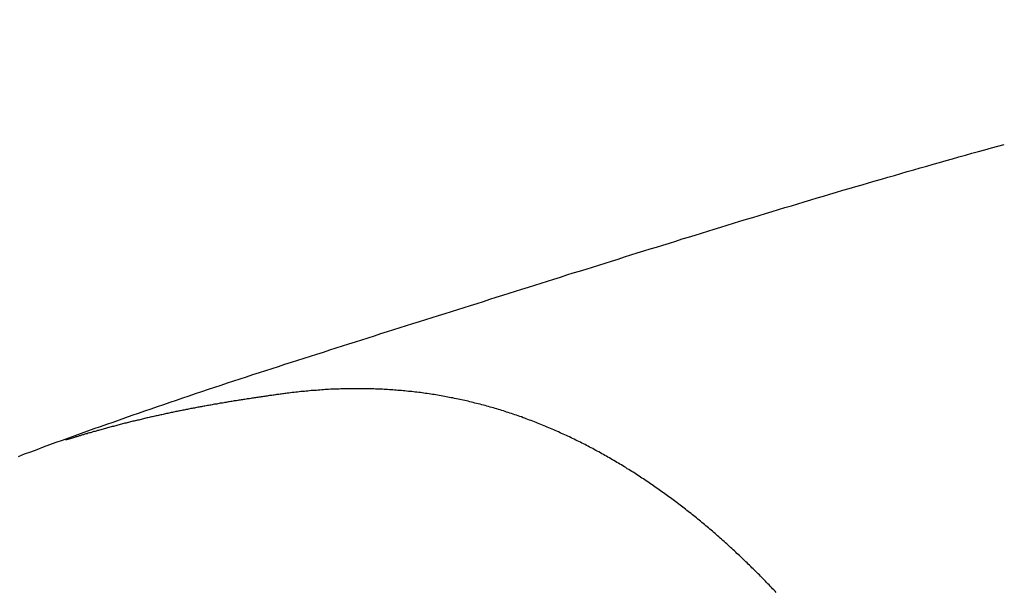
# Model space of a CAD drawing. Header units: millimetres. Extents: x -604189 to 881711, y -381903 to -7297.
# Tile 285 of 656: x -587944 to -587876, y -163907 to -163868. Entities that reach past the tile are written whole.
import ezdxf

# ---------------------------------------------------------------- set-up
doc = ezdxf.new("R2010")
doc.units = ezdxf.units.MM
doc.header["$LTSCALE"] = 100
doc.linetypes.add('0.5_0.5', pattern=[1, 0.5, -0.5])
doc.linetypes.add('ACAD_ISO04W100', pattern=[30.5, 24, -3, 0.5, -3])
doc.layers.get('Defpoints').update_dxf_attribs({"color": 30})
doc.layers.add('OPIS', color=7, linetype='Continuous')
doc.layers.add('strop osie', color=80, linetype='ACAD_ISO04W100', lineweight=5)
doc.styles.get("Standard").update_dxf_attribs({"font": 'romans.shx', "width": 0.5})
doc.dimstyles.new('1 50', dxfattribs={"dimtxt": 150, "dimasz": 80, "dimexe": 1, "dimexo": 1, "dimgap": 20, "dimtad": 1, "dimdec": 0, "dimlfac": 0.1, "dimtxsty": 'Standard', "dimblk": 'ARCHTICK', "dimcen": 200, "dimclrd": 2, "dimadec": 1, "dimazin": 0, "dimtfac": 1, "dimtdec": 0, "dimtmove": 0, "dimatfit": 3, "dimldrblk": 'ARCHTICK', "dimfxl": 120, "dimfxlon": 1, "dimtfill": 1, "dimarcsym": 0})

# ---------------------------------------------------------------- blocks, each defined once
blk = doc.blocks.new('_ArchTick')
at = {"layer": 'strop osie', "color": 0, "const_width": 0.15}
blk.add_lwpolyline([(-0.5, -0.5), (0.5, 0.5)], dxfattribs=at)
blk = doc.blocks.new('*D3294')
at = {"layer": 'Defpoints', "color": 0, "linetype": 'ByBlock', "lineweight": 5, "transparency": 16777216}
for p in [(-595783.126, -159420.303), (-593748.924, -159420.303), (-552118.935, -179940.303)]:
    blk.add_point(p, dxfattribs=at)
at = {"layer": 'OPIS', "color": 0, "linetype": 'Continuous', "lineweight": -2, "transparency": 16777216}
for p, q in [((-595723.126, -159420.303), (-595784.126, -159420.303)), ((-595723.126, -179940.303), (-595784.126, -179940.303))]:
    blk.add_line(p, q, dxfattribs=at)
at = {"layer": 'OPIS', "color": 2, "lineweight": -2, "transparency": 16777216}
blk.add_line((-595783.126, -179940.303), (-595783.126, -159420.303), dxfattribs=at)
at = {"layer": 'OPIS', "color": 2, "linetype": 'ByBlock', "lineweight": -2, "transparency": 16777216, "xscale": 80, "yscale": 80, "zscale": 80}
for p, rotation in [((-595783.126, -159420.303), 90), ((-595783.126, -179940.303), 270)]:
    blk.add_blockref('_ArchTick', p, dxfattribs=dict(at, rotation=rotation))
at = {"layer": 'OPIS', "color": 0, "linetype": 'ByBlock', "lineweight": 13, "transparency": 16777216, "insert": (-595878.126, -169680.303), "char_height": 150, "attachment_point": 5, "rotation": 90, "bg_fill": 3, "box_fill_scale": 1.1, "bg_fill_color": 256, "bg_fill_true_color": 13158600, "bg_fill_transparency": 0}
blk.add_mtext('2052', dxfattribs=at)

msp = doc.modelspace()

# ---------------------------------------------------------------- hatches: boundary and pattern name
at = {"layer": 'OPIS', "linetype": 'ByBlock', "lineweight": 15}
h = msp.add_hatch(dxfattribs=at)
h.set_pattern_fill('ANSI37', color=0, scale=80, angle=45)
h.set_pattern_definition([(90, (-306927.96, 32475.8), (-254, 0), []), (180, (-306927.96, 32475.8), (-3e-14, -254), [])])
edge = h.paths.add_edge_path()
edge.add_arc((-587934.086, -167378.931), 50, 0, 90)
edge.add_line((-587934.086, -167328.931), (-588139.086, -167328.93))
edge.add_arc((-588139.086, -167378.93), 50, 89.99957, 180)
edge.add_line((-588189.086, -167378.93), (-588189.086, -167822.93))
edge.add_arc((-588139.086, -167822.93), 50, 180, 270)
edge.add_line((-588139.086, -167872.93), (-587934.085, -167872.931))
edge.add_arc((-587934.086, -167822.931), 50, 270.00137, 360)
edge.add_line((-587884.086, -167822.931), (-587884.086, -167378.931))
edge = h.paths.add_edge_path()
edge.add_arc((-587934.086, -167378.931), 50, 0, 90)
edge.add_line((-587934.086, -167328.931), (-588139.086, -167328.93))
edge.add_arc((-588139.086, -167378.93), 50, 89.99957, 180)
edge.add_line((-588189.086, -167378.93), (-588189.086, -167822.93))
edge.add_arc((-588139.086, -167822.93), 50, 180, 270)
edge.add_line((-588139.086, -167872.93), (-587934.085, -167872.931))
edge.add_arc((-587934.086, -167822.931), 50, 270.00137, 360)
edge.add_line((-587884.086, -167822.931), (-587884.086, -167378.931))
edge = h.paths.add_edge_path()
edge.add_line((-588244.087, -167300.93), (-587769.086, -167300.93))
edge.add_line((-587769.086, -167300.93), (-587769.086, -167900.93))
edge.add_line((-587769.086, -167900.93), (-588243.789, -167900.93))
edge.add_arc((-588244.086, -167892.935), 8, 180, 272.12845, ccw=False)
edge.add_line((-588252.086, -167892.935), (-588252.086, -167308.93))
edge.add_arc((-588244.086, -167308.93), 8, 90.0036, 180, ccw=False)
h.paths.add_polyline_path([(-589864.932, -164217.829), (-589865.004, -164223.092), (-589865.079, -164228.355), (-589865.156, -164233.617), (-589865.235, -164238.88), (-589865.318, -164244.143), (-589865.402, -164249.406), (-589865.489, -164254.669), (-589865.579, -164259.931), (-589865.671, -164265.194), (-589865.766, -164270.457), (-589865.863, -164275.719), (-589865.962, -164280.982), (-589866.064, -164286.244), (-589866.169, -164291.506), (-589866.276, -164296.769), (-589866.386, -164302.031), (-589866.498, -164307.293), (-589866.613, -164312.556), (-589866.73, -164317.818), (-589866.85, -164323.08), (-589866.972, -164328.342), (-589867.097, -164333.604), (-589867.225, -164338.866), (-589867.355, -164344.127), (-589867.488, -164349.389), (-589867.623, -164354.651), (-589867.76, -164359.913), (-589867.901, -164365.174), (-589868.043, -164370.436), (-589868.189, -164375.697), (-589868.337, -164380.958), (-589868.487, -164386.22), (-589868.64, -164391.481), (-589868.795, -164396.742), (-589868.953, -164402.003), (-590219.489, -164402.003), (-590219.664, -164396.198), (-590219.835, -164390.392), (-590220.003, -164384.587), (-590220.168, -164378.781), (-590220.329, -164372.976), (-590220.488, -164367.17), (-590220.643, -164361.364), (-590220.796, -164355.558), (-590220.945, -164349.752), (-590221.092, -164343.946), (-590221.235, -164338.14), (-590221.375, -164332.334), (-590221.512, -164326.527), (-590221.646, -164320.721), (-590221.777, -164314.914), (-590221.904, -164309.108), (-590222.029, -164303.301), (-590222.151, -164297.495), (-590222.269, -164291.688), (-590222.385, -164285.881), (-590222.497, -164280.074), (-590222.606, -164274.267), (-590222.713, -164268.461), (-590222.816, -164262.653), (-590222.916, -164256.846), (-590223.014, -164251.039), (-590223.108, -164245.232), (-590223.199, -164239.425), (-590223.287, -164233.618), (-590223.372, -164227.81), (-590223.454, -164222.003), (-590223.533, -164216.196), (-590223.609, -164210.388), (-590223.682, -164204.581), (-590223.751, -164198.773), (-590223.818, -164192.966), (-590223.881, -164187.158), (-590223.941, -164181.35), (-590223.997, -164175.543), (-590224.051, -164169.735), (-590224.101, -164163.927), (-590224.147, -164158.12), (-590224.191, -164152.312), (-590224.231, -164146.504), (-590224.267, -164140.696), (-590224.301, -164134.888), (-590224.332, -164129.081), (-590224.361, -164123.273), (-590224.388, -164117.465), (-590224.413, -164111.657), (-590224.437, -164105.849), (-590224.459, -164100.041), (-590224.475, -164094.233), (-590224.48, -164088.425), (-590224.472, -164082.617), (-590224.448, -164076.809), (-590224.406, -164071.002), (-590224.347, -164065.194), (-590224.269, -164059.387), (-590224.171, -164053.58), (-590224.054, -164047.773), (-590223.917, -164041.967), (-590223.759, -164036.161), (-590223.581, -164030.356), (-590223.381, -164024.551), (-590223.159, -164018.747), (-590222.914, -164012.944), (-590222.642, -164007.143), (-590222.341, -164001.342), (-590222.009, -163995.544), (-590221.642, -163989.748), (-590221.238, -163983.954), (-590220.795, -163978.163), (-590220.304, -163972.376), (-590219.753, -163966.594), (-590219.129, -163960.82), (-590218.419, -163955.056), (-590217.605, -163949.306), (-590216.67, -163943.574), (-590215.596, -163937.865), (-590214.362, -163932.188), (-590212.941, -163926.557), (-590211.302, -163920.987), (-590209.416, -163915.495), (-590207.246, -163910.11), (-590204.744, -163904.869), (-590201.869, -163899.824), (-590198.582, -163895.036), (-590194.851, -163890.591), (-590190.671, -163886.563), (-590186.105, -163882.977), (-590181.224, -163879.833), (-590176.097, -163877.106), (-590170.784, -163874.761), (-590165.336, -163872.759), (-590159.785, -163871.064), (-590154.154, -163869.636), (-590148.468, -163868.44), (-590142.747, -163867.44), (-590137, -163866.603), (-590131.235, -163865.9), (-590125.458, -163865.297), (-590119.674, -163864.778), (-590113.884, -163864.334), (-590108.088, -163863.958), (-590102.289, -163863.646), (-590096.486, -163863.39), (-590090.681, -163863.186), (-590084.874, -163863.026), (-590079.068, -163862.906), (-590073.26, -163862.819), (-590067.453, -163862.761), (-590061.645, -163862.725), (-590055.837, -163862.707), (-590050.029, -163862.7), (-590044.221, -163862.698), (-590038.958, -163862.699), (-590033.694, -163862.704), (-590028.431, -163862.718), (-590023.167, -163862.744), (-590017.904, -163862.788), (-590012.641, -163862.852), (-590007.379, -163862.942), (-590002.117, -163863.062), (-589996.856, -163863.215), (-589991.596, -163863.407), (-589986.337, -163863.64), (-589981.081, -163863.919), (-589975.828, -163864.249), (-589970.579, -163864.634), (-589965.334, -163865.078), (-589960.096, -163865.587), (-589954.864, -163866.17), (-589949.645, -163866.847), (-589944.442, -163867.642), (-589939.263, -163868.578), (-589934.115, -163869.676), (-589929.013, -163870.965), (-589923.971, -163872.474), (-589919.009, -163874.23), (-589914.153, -163876.259), (-589909.436, -163878.591), (-589904.896, -163881.253), (-589900.585, -163884.268), (-589896.554, -163887.652), (-589892.857, -163891.394), (-589889.534, -163895.471), (-589886.574, -163899.824), (-589883.952, -163904.387), (-589881.64, -163909.114), (-589879.606, -163913.968), (-589877.817, -163918.918), (-589876.241, -163923.939), (-589874.854, -163929.016), (-589873.636, -163934.137), (-589872.564, -163939.29), (-589871.619, -163944.467), (-589870.784, -163949.663), (-589870.048, -163954.875), (-589869.397, -163960.099), (-589868.818, -163965.33), (-589868.302, -163970.568), (-589867.84, -163975.811), (-589867.421, -163981.058), (-589867.037, -163986.308), (-589866.685, -163991.559), (-589866.363, -163996.813), (-589866.067, -164002.068), (-589865.796, -164007.324), (-589865.549, -164012.582), (-589865.322, -164017.84), (-589865.116, -164023.1), (-589864.928, -164028.36), (-589864.759, -164033.621), (-589864.607, -164038.882), (-589864.472, -164044.144), (-589864.354, -164049.406), (-589864.252, -164054.668), (-589864.166, -164059.931), (-589864.096, -164065.194), (-589864.041, -164070.457), (-589864.001, -164075.72), (-589863.976, -164080.984), (-589863.964, -164086.247), (-589863.964, -164091.51), (-589863.974, -164096.774), (-589863.991, -164102.037), (-589864.012, -164107.301), (-589864.034, -164112.564), (-589864.057, -164117.828), (-589864.081, -164123.091), (-589864.107, -164128.354), (-589864.135, -164133.618), (-589864.165, -164138.881), (-589864.197, -164144.144), (-589864.232, -164149.408), (-589864.269, -164154.671), (-589864.31, -164159.934), (-589864.353, -164165.198), (-589864.399, -164170.461), (-589864.447, -164175.724), (-589864.498, -164180.987), (-589864.552, -164186.25), (-589864.609, -164191.513), (-589864.668, -164196.777), (-589864.73, -164202.04), (-589864.795, -164207.303), (-589864.862, -164212.566)])
h.paths.add_polyline_path([(-590463.924, -164407.051), (-587763.924, -164407.051), (-587763.924, -162910.783), (-590463.924, -162910.783)])
h.paths.add_polyline_path([(-590295.717, -164839.225), (-590289.91, -164839.127), (-590284.103, -164839.033), (-590278.295, -164838.942), (-590272.488, -164838.854), (-590266.681, -164838.769), (-590260.873, -164838.687), (-590255.066, -164838.608), (-590249.259, -164838.532), (-590243.451, -164838.459), (-590237.644, -164838.39), (-590231.836, -164838.323), (-590226.028, -164838.26), (-590220.221, -164838.2), (-590214.413, -164838.144), (-590208.605, -164838.09), (-590202.798, -164838.04), (-590196.99, -164837.994), (-590191.182, -164837.95), (-590185.374, -164837.91), (-590179.567, -164837.874), (-590173.759, -164837.84), (-590167.951, -164837.809), (-590162.143, -164837.78), (-590156.335, -164837.753), (-590150.527, -164837.728), (-590144.719, -164837.704), (-590138.912, -164837.682), (-590133.104, -164837.666), (-590127.296, -164837.661), (-590121.488, -164837.669), (-590115.68, -164837.693), (-590109.872, -164837.735), (-590104.065, -164837.794), (-590098.257, -164837.872), (-590092.45, -164837.97), (-590086.643, -164838.087), (-590080.837, -164838.224), (-590075.031, -164838.382), (-590069.226, -164838.56), (-590063.422, -164838.76), (-590057.618, -164838.982), (-590051.815, -164839.227), (-590046.013, -164839.499), (-590040.213, -164839.8), (-590034.415, -164840.132), (-590028.618, -164840.499), (-590022.825, -164840.903), (-590017.034, -164841.346), (-590011.246, -164841.837), (-590005.465, -164842.388), (-589999.691, -164843.012), (-589993.927, -164843.722), (-589988.176, -164844.536), (-589982.444, -164845.471), (-589976.736, -164846.545), (-589971.059, -164847.779), (-589965.428, -164849.2), (-589959.858, -164850.839), (-589954.366, -164852.725), (-589948.98, -164854.895), (-589943.739, -164857.397), (-589938.694, -164860.272), (-589933.906, -164863.559), (-589929.462, -164867.29), (-589925.433, -164871.47), (-589921.847, -164876.036), (-589918.704, -164880.917), (-589915.976, -164886.044), (-589913.631, -164891.357), (-589911.63, -164896.805), (-589909.934, -164902.356), (-589908.507, -164907.987), (-589907.31, -164913.673), (-589906.31, -164919.394), (-589905.474, -164925.141), (-589904.77, -164930.906), (-589904.168, -164936.683), (-589903.648, -164942.467), (-589903.204, -164948.257), (-589902.829, -164954.053), (-589902.516, -164959.852), (-589902.261, -164965.655), (-589902.056, -164971.46), (-589901.897, -164977.267), (-589901.776, -164983.073), (-589901.69, -164988.881), (-589901.631, -164994.688), (-589901.596, -165000.496), (-589901.577, -165006.304), (-589901.57, -165012.112), (-589901.569, -165017.92), (-589901.57, -165023.183), (-589901.575, -165028.447), (-589901.588, -165033.71), (-589901.615, -165038.974), (-589901.658, -165044.237), (-589901.723, -165049.5), (-589901.813, -165054.762), (-589901.932, -165060.024), (-589902.086, -165065.285), (-589902.277, -165070.545), (-589902.51, -165075.804), (-589902.79, -165081.06), (-589903.119, -165086.313), (-589903.504, -165091.562), (-589903.949, -165096.807), (-589904.458, -165102.045), (-589905.04, -165107.276), (-589905.717, -165112.496), (-589906.513, -165117.699), (-589907.448, -165122.878), (-589908.547, -165128.026), (-589909.836, -165133.128), (-589911.345, -165138.17), (-589913.1, -165143.132), (-589915.129, -165147.988), (-589917.461, -165152.705), (-589920.123, -165157.245), (-589923.139, -165161.556), (-589926.522, -165165.587), (-589930.265, -165169.284), (-589934.342, -165172.607), (-589938.694, -165175.567), (-589943.257, -165178.189), (-589947.985, -165180.501), (-589952.838, -165182.535), (-589957.788, -165184.324), (-589962.81, -165185.9), (-589967.887, -165187.287), (-589973.007, -165188.505), (-589978.16, -165189.577), (-589983.337, -165190.522), (-589988.534, -165191.357), (-589993.746, -165192.093), (-589998.969, -165192.744), (-590004.201, -165193.323), (-590009.439, -165193.839), (-590014.682, -165194.301), (-590019.929, -165194.72), (-590025.178, -165195.104), (-590030.43, -165195.456), (-590035.683, -165195.778), (-590040.938, -165196.074), (-590046.195, -165196.345), (-590051.452, -165196.592), (-590056.711, -165196.819), (-590061.97, -165197.025), (-590067.23, -165197.213), (-590072.491, -165197.382), (-590077.752, -165197.534), (-590083.014, -165197.669), (-590088.276, -165197.787), (-590093.539, -165197.889), (-590098.801, -165197.975), (-590104.064, -165198.045), (-590109.327, -165198.1), (-590114.591, -165198.14), (-590119.854, -165198.165), (-590125.118, -165198.177), (-590130.381, -165198.177), (-590135.644, -165198.167), (-590140.908, -165198.15), (-590146.171, -165198.129), (-590151.435, -165198.107), (-590156.698, -165198.084), (-590161.961, -165198.06), (-590167.225, -165198.034), (-590172.488, -165198.006), (-590177.752, -165197.976), (-590183.015, -165197.944), (-590188.278, -165197.909), (-590193.541, -165197.872), (-590198.805, -165197.831), (-590204.068, -165197.788), (-590209.331, -165197.742), (-590214.594, -165197.694), (-590219.858, -165197.643), (-590225.121, -165197.589), (-590230.384, -165197.532), (-590235.647, -165197.473), (-590240.91, -165197.411), (-590246.173, -165197.346), (-590251.436, -165197.279), (-590256.699, -165197.209), (-590261.962, -165197.137), (-590267.225, -165197.062), (-590272.488, -165196.985), (-590277.751, -165196.906), (-590283.014, -165196.823), (-590288.276, -165196.739), (-590293.539, -165196.652), (-590298.802, -165196.562), (-590304.064, -165196.47), (-590309.327, -165196.375), (-590314.59, -165196.278), (-590319.852, -165196.179), (-590325.115, -165196.077), (-590330.377, -165195.972), (-590335.639, -165195.865), (-590340.902, -165195.755), (-590346.164, -165195.643), (-590351.426, -165195.528), (-590356.688, -165195.411), (-590361.95, -165195.291), (-590367.212, -165195.169), (-590372.474, -165195.044), (-590377.736, -165194.916), (-590382.998, -165194.786), (-590388.26, -165194.653), (-590393.521, -165194.518), (-590398.783, -165194.381), (-590404.045, -165194.24), (-590409.306, -165194.098), (-590414.568, -165193.952), (-590419.829, -165193.804), (-590425.09, -165193.654), (-590430.351, -165193.501), (-590435.613, -165193.346), (-590440.874, -165193.188), (-590440.874, -164842.652), (-590435.068, -164842.477), (-590429.263, -164842.306), (-590423.457, -164842.138), (-590417.652, -164841.973), (-590411.846, -164841.812), (-590406.04, -164841.653), (-590400.235, -164841.498), (-590394.429, -164841.345), (-590388.623, -164841.196), (-590382.817, -164841.049), (-590377.01, -164840.906), (-590371.204, -164840.766), (-590365.398, -164840.629), (-590359.591, -164840.495), (-590353.785, -164840.364), (-590347.978, -164840.237), (-590342.172, -164840.112), (-590336.365, -164839.99), (-590330.558, -164839.872), (-590324.752, -164839.756), (-590318.945, -164839.644), (-590313.138, -164839.535), (-590307.331, -164839.428), (-590301.524, -164839.325)])
edge = h.paths.add_edge_path()
edge.add_arc((-590093.924, -162268.543), 50, 0, 90.00043)
edge.add_line((-590093.924, -162218.543), (-590298.924, -162218.545))
edge.add_arc((-590298.924, -162268.545), 50, 90.00087, 180)
edge.add_line((-590348.924, -162268.545), (-590348.924, -162712.545))
edge.add_arc((-590298.924, -162712.545), 50, 180, 270.00224)
edge.add_line((-590298.922, -162762.545), (-590093.923, -162762.543))
edge.add_arc((-590093.924, -162712.543), 50, 270.00087, 360)
edge.add_line((-590043.924, -162712.543), (-590043.924, -162268.543))
edge = h.paths.add_edge_path()
edge.add_arc((-590093.924, -161668.543), 50, 0, 90.00043)
edge.add_line((-590093.924, -161618.543), (-590298.924, -161618.545))
edge.add_arc((-590298.924, -161668.545), 50, 90.00087, 180)
edge.add_line((-590348.924, -161668.545), (-590348.924, -162112.545))
edge.add_arc((-590298.924, -162112.545), 50, 180, 270.00224)
edge.add_line((-590298.922, -162162.545), (-590093.923, -162162.543))
edge.add_arc((-590093.924, -162112.543), 50, 270.00087, 360)
edge.add_line((-590043.924, -162112.543), (-590043.924, -161668.543))
h.paths.add_polyline_path([(-590463.924, -162790.543), (-587763.924, -162790.543), (-587763.924, -161590.543), (-590463.924, -161590.543)])
edge = h.paths.add_edge_path()
edge.add_arc((-588139.086, -168270.003), 50, 89.99957, 180)
edge.add_line((-588189.086, -168270.003), (-588189.086, -168714.003))
edge.add_arc((-588139.086, -168714.003), 50, 180, 270)
edge.add_line((-588139.086, -168764.003), (-587934.085, -168764.004))
edge.add_arc((-587934.086, -168714.004), 50, 270.00137, 360)
edge.add_line((-587884.086, -168714.004), (-587884.086, -168270.004))
edge.add_arc((-587934.086, -168270.004), 50, 0, 90)
edge.add_line((-587934.086, -168220.004), (-588139.086, -168220.003))
edge = h.paths.add_edge_path()
edge.add_arc((-587934.086, -169161.078), 50, 0, 90)
edge.add_line((-587934.086, -169111.078), (-588139.086, -169111.076))
edge.add_arc((-588139.086, -169161.076), 50, 89.99957, 180)
edge.add_line((-588189.086, -169161.076), (-588189.086, -169605.076))
edge.add_arc((-588139.086, -169605.076), 50, 180, 270)
edge.add_line((-588139.086, -169655.076), (-587934.085, -169655.078))
edge.add_arc((-587934.086, -169605.078), 50, 270.00137, 360)
edge.add_line((-587884.086, -169605.078), (-587884.086, -169161.078))
edge = h.paths.add_edge_path()
edge.add_arc((-588139.086, -170052.15), 50, 89.99957, 180)
edge.add_line((-588189.086, -170052.15), (-588189.086, -170496.15))
edge.add_arc((-588139.086, -170496.15), 50, 180, 270)
edge.add_line((-588139.086, -170546.15), (-587934.085, -170546.151))
edge.add_arc((-587934.086, -170496.151), 50, 270.00137, 360)
edge.add_line((-587884.086, -170496.151), (-587884.086, -170052.151))
edge.add_arc((-587934.086, -170052.151), 50, 0, 90)
edge.add_line((-587934.086, -170002.151), (-588139.086, -170002.15))
edge = h.paths.add_edge_path()
edge.add_arc((-588139.086, -170943.223), 50, 89.99957, 180)
edge.add_line((-588189.086, -170943.223), (-588189.086, -171387.223))
edge.add_arc((-588139.086, -171387.223), 50, 180, 270)
edge.add_line((-588139.086, -171437.223), (-587934.085, -171437.224))
edge.add_arc((-587934.086, -171387.224), 50, 270.00137, 360)
edge.add_line((-587884.086, -171387.224), (-587884.086, -170943.224))
edge.add_arc((-587934.086, -170943.224), 50, 0, 90)
edge.add_line((-587934.086, -170893.224), (-588139.086, -170893.223))
h.paths.add_polyline_path([(-587763.924, -164527.291), (-590463.924, -164527.291), (-590463.924, -171970.3), (-587763.924, -171970.3)])

# ---------------------------------------------------------------- next in the draw order: dimensions: what is measured, and where the dimension line sits
at = {"layer": 'OPIS', "color": 0, "linetype": 'ByBlock', "lineweight": 13}
dim = msp.add_linear_dim(base=(-595783.126, -159420.303), p1=(-552118.935, -179940.303), p2=(-593748.924, -159420.303), angle=90, dimstyle='1 50', override={"dimtmove": 1, "dimfxl": 60, "dimarcsym": 1}, dxfattribs=at)
dim.commit()
dim.dimension.update_dxf_attribs({"geometry": '*D3294', "text_midpoint": (-595878.126, -169680.303)})

# ---------------------------------------------------------------- next in the draw order: hatches: boundary and pattern name
at = {"layer": 'OPIS', "linetype": '0.5_0.5', "lineweight": 13}
h = msp.add_hatch(dxfattribs=at)
h.set_pattern_fill('ANSI37', color=0, scale=130)
h.set_pattern_definition([(45, (-597218.54, 256668.8), (-291.85832, 291.85832), []), (135, (-597218.54, 256668.8), (-291.85832, -291.85832), [])])
edge = h.paths.add_edge_path(flags=16)
edge.add_line((-570958.916, -168985.281), (-571058.916, -168985.281))
edge.add_line((-571058.916, -168985.281), (-572598.916, -168985.281))
edge.add_line((-572598.916, -168985.281), (-572598.915, -170470.3))
edge.add_line((-572598.915, -170470.3), (-570825.763, -170470.3))
edge.add_arc((-570508.916, -170339.099), 342.937, 180, 202.49364, ccw=False)
edge.add_arc((-570508.916, -170339.099), 342.937, 90, 180, ccw=False)
edge.add_line((-570508.916, -169996.163), (-570508.916, -169764.704))
edge.add_arc((-570058.916, -168985.281), 900, 180, 240, ccw=False)
edge = h.paths.add_edge_path(flags=17)
edge.add_line((-569358.915, -170085.281), (-569358.916, -168985.281))
edge.add_line((-569358.916, -168985.281), (-569358.917, -168985.281))
edge.add_line((-569358.917, -168985.281), (-569958.916, -168985.281))
edge.add_line((-569958.916, -168985.281), (-570058.916, -168985.281))
edge.add_line((-570058.916, -168985.281), (-570058.916, -168925.281))
edge.add_line((-570058.916, -168925.281), (-569958.916, -168925.281))
edge.add_line((-569958.916, -168925.281), (-569958.916, -168865.281))
edge.add_line((-569958.916, -168865.281), (-569358.916, -168865.281))
edge.add_line((-569358.916, -168865.281), (-569358.917, -166865.281))
edge.add_line((-569358.917, -166865.281), (-574098.917, -166865.286))
edge.add_line((-574098.917, -166865.286), (-574098.914, -171970.3))
edge.add_line((-574098.914, -171970.3), (-572608.913, -171970.3))
edge.add_line((-572608.913, -171970.3), (-571504.913, -170590.3))
edge.add_line((-571504.913, -170590.3), (-572718.915, -170590.3))
edge.add_line((-572718.915, -170590.3), (-572718.916, -168865.281))
edge.add_line((-572718.916, -168865.281), (-571058.916, -168865.281))
edge.add_line((-571058.916, -168865.281), (-571058.916, -168925.281))
edge.add_line((-571058.916, -168925.281), (-570958.916, -168925.281))
edge.add_line((-570958.916, -168925.281), (-570958.916, -168985.281))
edge.add_arc((-570058.916, -168985.281), 900, 180, 240)
edge.add_line((-570508.916, -169764.704), (-570508.916, -169996.163))
edge.add_arc((-570508.916, -170339.099), 342.937, 0, 90, ccw=False)
edge.add_arc((-570508.916, -170339.099), 342.937, 208.97989, 360, ccw=False)
edge.add_line((-570808.913, -170505.253), (-570808.913, -171171.086))
edge.add_arc((-570808.913, -171220.3), 49.214, 0, 90, ccw=False)
edge.add_arc((-570808.913, -171220.3), 49.214, 270, 360, ccw=False)
edge.add_line((-570808.913, -171269.514), (-570808.913, -171970.3))
edge.add_line((-570808.913, -171970.3), (-569358.914, -171970.3))
edge.add_line((-569358.914, -171970.3), (-569358.915, -170085.281))
h.paths.add_polyline_path([(-561118.924, -159870.303), (-590334.655, -159870.303), (-590334.655, -161470.303), (-562318.924, -161470.303), (-562318.924, -172095.292), (-561118.924, -172095.291), (-561118.924, -168350.303), (-552073.919, -168350.303), (-552073.92, -167150.303), (-561118.924, -167150.303)])
h.paths.add_polyline_path([(-572856.927, -169813.68), (-569451.07, -169813.68), (-569451.07, -169408.68), (-572856.927, -169408.68)], flags=16)

# ---------------------------------------------------------------- next in the draw order: linework, layer by layer
at = {"color": 0}
for points in [[(-587944.52, -163898.1, 0), (-587944.084, -163897.93, 0), (-587943.647, -163897.77, 0), (-587943.21, -163897.61, 0), (-587942.773, -163897.44, 0), (-587942.336, -163897.28, 0), (-587941.899, -163897.12, 0), (-587941.461, -163896.96, 0), (-587941.023, -163896.8, 0), (-587940.585, -163896.64, 0), (-587940.147, -163896.49, 0), (-587939.708, -163896.33, 0), (-587939.269, -163896.17, 0), (-587938.83, -163896.02, 0), (-587938.391, -163895.86, 0), (-587937.951, -163895.71, 0), (-587937.512, -163895.55, 0), (-587937.072, -163895.4, 0), (-587936.632, -163895.24, 0), (-587936.191, -163895.09, 0), (-587935.751, -163894.94, 0), (-587935.31, -163894.79, 0), (-587934.869, -163894.64, 0), (-587934.428, -163894.49, 0), (-587933.987, -163894.34, 0), (-587933.546, -163894.19, 0), (-587933.104, -163894.04, 0), (-587932.663, -163893.89, 0), (-587932.221, -163893.74, 0), (-587931.779, -163893.59, 0), (-587931.337, -163893.44, 0), (-587930.894, -163893.3, 0), (-587930.452, -163893.15, 0), (-587930.009, -163893, 0), (-587929.567, -163892.86, 0), (-587929.124, -163892.71, 0), (-587928.681, -163892.57, 0), (-587928.238, -163892.42, 0), (-587927.794, -163892.28, 0), (-587927.351, -163892.13, 0), (-587926.908, -163891.99, 0), (-587926.464, -163891.85, 0), (-587926.021, -163891.7, 0), (-587925.577, -163891.56, 0), (-587925.133, -163891.42, 0), (-587924.689, -163891.27, 0), (-587924.245, -163891.13, 0), (-587923.801, -163890.99, 0), (-587923.357, -163890.85, 0), (-587922.913, -163890.7, 0), (-587922.469, -163890.56, 0), (-587922.025, -163890.42, 0), (-587921.58, -163890.28, 0), (-587921.136, -163890.14, 0), (-587920.691, -163890, 0), (-587920.247, -163889.86, 0), (-587919.802, -163889.72, 0), (-587919.358, -163889.57, 0), (-587918.913, -163889.43, 0), (-587918.469, -163889.29, 0), (-587918.024, -163889.15, 0), (-587917.579, -163889.01, 0), (-587917.135, -163888.87, 0), (-587916.69, -163888.73, 0), (-587916.245, -163888.59, 0), (-587915.801, -163888.45, 0), (-587915.356, -163888.31, 0), (-587914.911, -163888.17, 0), (-587914.467, -163888.03, 0), (-587914.022, -163887.89, 0), (-587913.577, -163887.75, 0), (-587913.133, -163887.61, 0), (-587912.688, -163887.47, 0), (-587912.243, -163887.33, 0), (-587911.799, -163887.19, 0), (-587911.354, -163887.05, 0), (-587910.909, -163886.91, 0), (-587910.465, -163886.77, 0), (-587910.02, -163886.63, 0), (-587909.576, -163886.49, 0), (-587909.131, -163886.35, 0), (-587908.686, -163886.21, 0), (-587908.242, -163886.07, 0), (-587907.797, -163885.92, 0), (-587907.352, -163885.78, 0), (-587906.908, -163885.64, 0), (-587906.463, -163885.5, 0), (-587906.018, -163885.36, 0), (-587905.574, -163885.23, 0), (-587905.129, -163885.09, 0), (-587904.684, -163884.95, 0), (-587904.239, -163884.81, 0), (-587903.795, -163884.67, 0), (-587903.35, -163884.53, 0), (-587902.905, -163884.39, 0), (-587902.46, -163884.25, 0), (-587902.015, -163884.11, 0), (-587901.57, -163883.97, 0), (-587901.125, -163883.83, 0), (-587900.68, -163883.69, 0), (-587900.235, -163883.56, 0), (-587899.79, -163883.42, 0), (-587899.345, -163883.28, 0), (-587898.9, -163883.14, 0), (-587898.454, -163883, 0), (-587898.009, -163882.87, 0), (-587897.564, -163882.73, 0), (-587897.118, -163882.59, 0), (-587896.673, -163882.45, 0), (-587896.228, -163882.32, 0), (-587895.782, -163882.18, 0), (-587895.336, -163882.04, 0), (-587894.891, -163881.91, 0), (-587894.445, -163881.77, 0), (-587893.999, -163881.63, 0), (-587893.554, -163881.5, 0), (-587893.108, -163881.36, 0), (-587892.662, -163881.23, 0), (-587892.216, -163881.09, 0), (-587891.77, -163880.96, 0), (-587891.323, -163880.82, 0), (-587890.877, -163880.69, 0), (-587890.431, -163880.55, 0), (-587889.985, -163880.42, 0), (-587889.538, -163880.29, 0), (-587889.092, -163880.15, 0), (-587888.645, -163880.02, 0), (-587888.198, -163879.89, 0), (-587887.751, -163879.76, 0), (-587887.305, -163879.62, 0), (-587886.858, -163879.49, 0), (-587886.411, -163879.36, 0), (-587885.963, -163879.23, 0), (-587885.516, -163879.1, 0), (-587885.069, -163878.97, 0), (-587884.622, -163878.84, 0), (-587884.174, -163878.71, 0), (-587883.726, -163878.58, 0), (-587883.279, -163878.45, 0), (-587882.831, -163878.32, 0), (-587882.383, -163878.19, 0), (-587881.935, -163878.06, 0), (-587881.487, -163877.94, 0), (-587881.039, -163877.81, 0), (-587880.59, -163877.68, 0), (-587880.142, -163877.55, 0), (-587879.693, -163877.43, 0), (-587879.245, -163877.3, 0), (-587878.796, -163877.18, 0), (-587878.347, -163877.05, 0), (-587877.898, -163876.93, 0), (-587877.449, -163876.8, 0), (-587877, -163876.68, 0), (-587876.55, -163876.55, 0), (-587876.101, -163876.43, 0)], [(-587925.867, -163893.71, 0), (-587925.949, -163893.72, 0), (-587926.031, -163893.73, 0), (-587926.112, -163893.75, 0), (-587926.194, -163893.76, 0), (-587926.276, -163893.77, 0), (-587926.357, -163893.78, 0), (-587926.439, -163893.79, 0), (-587926.521, -163893.8, 0), (-587926.602, -163893.81, 0), (-587926.684, -163893.82, 0), (-587926.766, -163893.84, 0), (-587926.847, -163893.85, 0), (-587926.929, -163893.86, 0), (-587927.011, -163893.87, 0), (-587927.092, -163893.88, 0), (-587927.174, -163893.89, 0), (-587927.255, -163893.91, 0), (-587927.337, -163893.92, 0), (-587927.419, -163893.93, 0), (-587927.5, -163893.94, 0), (-587927.582, -163893.95, 0), (-587927.663, -163893.96, 0), (-587927.745, -163893.98, 0), (-587927.826, -163893.99, 0), (-587927.908, -163894, 0), (-587927.99, -163894.01, 0), (-587928.071, -163894.02, 0), (-587928.153, -163894.04, 0), (-587928.234, -163894.05, 0), (-587928.316, -163894.06, 0), (-587928.397, -163894.07, 0), (-587928.479, -163894.09, 0), (-587928.56, -163894.1, 0), (-587928.642, -163894.11, 0), (-587928.723, -163894.12, 0), (-587928.805, -163894.14, 0), (-587928.886, -163894.15, 0), (-587928.967, -163894.16, 0), (-587929.049, -163894.17, 0), (-587929.13, -163894.19, 0), (-587929.212, -163894.2, 0), (-587929.293, -163894.21, 0), (-587929.375, -163894.23, 0), (-587929.456, -163894.24, 0), (-587929.537, -163894.25, 0), (-587929.619, -163894.27, 0), (-587929.7, -163894.28, 0), (-587929.781, -163894.29, 0), (-587929.863, -163894.31, 0), (-587929.944, -163894.32, 0), (-587930.025, -163894.33, 0), (-587930.107, -163894.35, 0), (-587930.188, -163894.36, 0), (-587930.269, -163894.37, 0), (-587930.351, -163894.39, 0), (-587930.432, -163894.4, 0), (-587930.513, -163894.41, 0), (-587930.594, -163894.43, 0), (-587930.676, -163894.44, 0), (-587930.757, -163894.46, 0), (-587930.838, -163894.47, 0), (-587930.919, -163894.48, 0), (-587931.001, -163894.5, 0), (-587931.082, -163894.51, 0), (-587931.163, -163894.53, 0), (-587931.244, -163894.54, 0), (-587931.325, -163894.56, 0), (-587931.406, -163894.57, 0), (-587931.487, -163894.59, 0), (-587931.569, -163894.6, 0), (-587931.65, -163894.62, 0), (-587931.731, -163894.63, 0), (-587931.812, -163894.65, 0), (-587931.893, -163894.66, 0), (-587931.974, -163894.68, 0), (-587932.055, -163894.69, 0), (-587932.136, -163894.71, 0), (-587932.217, -163894.72, 0), (-587932.298, -163894.74, 0), (-587932.379, -163894.75, 0), (-587932.46, -163894.77, 0), (-587932.541, -163894.78, 0), (-587932.622, -163894.8, 0), (-587932.703, -163894.81, 0), (-587932.784, -163894.83, 0), (-587932.865, -163894.85, 0), (-587932.946, -163894.86, 0), (-587933.026, -163894.88, 0), (-587933.107, -163894.89, 0), (-587933.188, -163894.91, 0), (-587933.269, -163894.93, 0), (-587933.35, -163894.94, 0), (-587933.431, -163894.96, 0), (-587933.511, -163894.98, 0), (-587933.592, -163894.99, 0), (-587933.673, -163895.01, 0), (-587933.754, -163895.03, 0), (-587933.834, -163895.04, 0), (-587933.915, -163895.06, 0), (-587933.996, -163895.08, 0), (-587934.076, -163895.09, 0), (-587934.157, -163895.11, 0), (-587934.238, -163895.13, 0), (-587934.318, -163895.15, 0), (-587934.399, -163895.16, 0), (-587934.479, -163895.18, 0), (-587934.56, -163895.2, 0), (-587934.64, -163895.22, 0), (-587934.721, -163895.23, 0), (-587934.801, -163895.25, 0), (-587934.882, -163895.27, 0), (-587934.962, -163895.29, 0), (-587935.043, -163895.3, 0), (-587935.123, -163895.32, 0), (-587935.204, -163895.34, 0), (-587935.284, -163895.36, 0), (-587935.365, -163895.38, 0), (-587935.445, -163895.4, 0), (-587935.525, -163895.41, 0), (-587935.606, -163895.43, 0), (-587935.686, -163895.45, 0), (-587935.766, -163895.47, 0), (-587935.846, -163895.49, 0), (-587935.927, -163895.51, 0), (-587936.007, -163895.53, 0), (-587936.087, -163895.55, 0), (-587936.167, -163895.57, 0), (-587936.247, -163895.58, 0), (-587936.328, -163895.6, 0), (-587936.408, -163895.62, 0), (-587936.488, -163895.64, 0), (-587936.568, -163895.66, 0), (-587936.648, -163895.68, 0), (-587936.728, -163895.7, 0), (-587936.808, -163895.72, 0), (-587936.888, -163895.74, 0), (-587936.968, -163895.76, 0), (-587937.048, -163895.78, 0), (-587937.128, -163895.8, 0), (-587937.208, -163895.82, 0), (-587937.288, -163895.84, 0), (-587937.368, -163895.86, 0), (-587937.447, -163895.88, 0), (-587937.527, -163895.9, 0), (-587937.607, -163895.93, 0), (-587937.687, -163895.95, 0), (-587937.767, -163895.97, 0), (-587937.846, -163895.99, 0), (-587937.926, -163896.01, 0), (-587938.006, -163896.03, 0), (-587938.085, -163896.05, 0), (-587938.165, -163896.07, 0), (-587938.245, -163896.09, 0), (-587938.324, -163896.12, 0), (-587938.404, -163896.14, 0), (-587938.483, -163896.16, 0), (-587938.563, -163896.18, 0), (-587938.642, -163896.2, 0), (-587938.722, -163896.22, 0), (-587938.801, -163896.25, 0), (-587938.881, -163896.27, 0), (-587938.96, -163896.29, 0), (-587939.04, -163896.31, 0), (-587939.119, -163896.34, 0), (-587939.198, -163896.36, 0), (-587939.278, -163896.38, 0), (-587939.357, -163896.4, 0), (-587939.436, -163896.43, 0), (-587939.515, -163896.45, 0), (-587939.595, -163896.47, 0), (-587939.674, -163896.49, 0), (-587939.753, -163896.52, 0), (-587939.832, -163896.54, 0), (-587939.911, -163896.56, 0), (-587939.99, -163896.59, 0), (-587940.069, -163896.61, 0), (-587940.148, -163896.63, 0), (-587940.227, -163896.66, 0), (-587940.306, -163896.68, 0), (-587940.385, -163896.71, 0), (-587940.464, -163896.73, 0), (-587940.543, -163896.75, 0), (-587940.622, -163896.78, 0), (-587940.701, -163896.8, 0), (-587940.779, -163896.83, 0), (-587940.858, -163896.85, 0), (-587940.937, -163896.87, 0), (-587941.016, -163896.9, 0), (-587941.094, -163896.92, 0), (-587941.173, -163896.95, 0), (-587941.252, -163896.97, 0)], [(-587891.928, -163907.55, 0), (-587892.011, -163907.46, 0), (-587892.093, -163907.37, 0), (-587892.176, -163907.29, 0), (-587892.259, -163907.2, 0), (-587892.342, -163907.11, 0), (-587892.425, -163907.02, 0), (-587892.509, -163906.94, 0), (-587892.593, -163906.85, 0), (-587892.676, -163906.76, 0), (-587892.76, -163906.68, 0), (-587892.845, -163906.59, 0), (-587892.929, -163906.51, 0), (-587893.014, -163906.42, 0), (-587893.098, -163906.33, 0), (-587893.183, -163906.25, 0), (-587893.268, -163906.16, 0), (-587893.354, -163906.08, 0), (-587893.439, -163905.99, 0), (-587893.525, -163905.91, 0), (-587893.61, -163905.83, 0), (-587893.696, -163905.74, 0), (-587893.782, -163905.66, 0), (-587893.869, -163905.57, 0), (-587893.955, -163905.49, 0), (-587894.042, -163905.41, 0), (-587894.129, -163905.32, 0), (-587894.216, -163905.24, 0), (-587894.303, -163905.16, 0), (-587894.39, -163905.07, 0), (-587894.478, -163904.99, 0), (-587894.565, -163904.91, 0), (-587894.653, -163904.83, 0), (-587894.741, -163904.74, 0), (-587894.83, -163904.66, 0), (-587894.918, -163904.58, 0), (-587895.007, -163904.5, 0), (-587895.096, -163904.42, 0), (-587895.185, -163904.34, 0), (-587895.274, -163904.26, 0), (-587895.363, -163904.17, 0), (-587895.452, -163904.09, 0), (-587895.542, -163904.01, 0), (-587895.632, -163903.93, 0), (-587895.722, -163903.85, 0), (-587895.812, -163903.77, 0), (-587895.903, -163903.69, 0), (-587895.993, -163903.61, 0), (-587896.084, -163903.54, 0), (-587896.175, -163903.46, 0), (-587896.266, -163903.38, 0), (-587896.357, -163903.3, 0), (-587896.449, -163903.22, 0), (-587896.54, -163903.14, 0), (-587896.632, -163903.06, 0), (-587896.724, -163902.99, 0), (-587896.816, -163902.91, 0), (-587896.909, -163902.83, 0), (-587897.001, -163902.76, 0), (-587897.094, -163902.68, 0), (-587897.187, -163902.6, 0), (-587897.28, -163902.53, 0), (-587897.373, -163902.45, 0), (-587897.466, -163902.37, 0), (-587897.56, -163902.3, 0), (-587897.654, -163902.22, 0), (-587897.748, -163902.15, 0), (-587897.842, -163902.07, 0), (-587897.936, -163902, 0), (-587898.03, -163901.92, 0), (-587898.125, -163901.85, 0), (-587898.22, -163901.77, 0), (-587898.315, -163901.7, 0), (-587898.41, -163901.63, 0), (-587898.505, -163901.55, 0), (-587898.601, -163901.48, 0), (-587898.697, -163901.41, 0), (-587898.793, -163901.33, 0), (-587898.889, -163901.26, 0), (-587898.985, -163901.19, 0), (-587899.081, -163901.12, 0), (-587899.178, -163901.05, 0), (-587899.275, -163900.97, 0), (-587899.372, -163900.9, 0), (-587899.469, -163900.83, 0), (-587899.566, -163900.76, 0), (-587899.664, -163900.69, 0), (-587899.761, -163900.62, 0), (-587899.859, -163900.55, 0), (-587899.957, -163900.48, 0), (-587900.055, -163900.41, 0), (-587900.154, -163900.34, 0), (-587900.252, -163900.27, 0), (-587900.351, -163900.2, 0), (-587900.45, -163900.13, 0), (-587900.549, -163900.07, 0), (-587900.648, -163900, 0), (-587900.748, -163899.93, 0), (-587900.847, -163899.86, 0), (-587900.947, -163899.8, 0), (-587901.047, -163899.73, 0), (-587901.147, -163899.66, 0), (-587901.248, -163899.6, 0), (-587901.348, -163899.53, 0), (-587901.449, -163899.46, 0), (-587901.55, -163899.4, 0), (-587901.651, -163899.33, 0), (-587901.752, -163899.27, 0), (-587901.854, -163899.2, 0), (-587901.956, -163899.14, 0), (-587902.057, -163899.07, 0), (-587902.159, -163899.01, 0), (-587902.262, -163898.95, 0), (-587902.364, -163898.88, 0), (-587902.467, -163898.82, 0), (-587902.569, -163898.76, 0), (-587902.672, -163898.69, 0), (-587902.776, -163898.63, 0), (-587902.879, -163898.57, 0), (-587902.982, -163898.51, 0), (-587903.086, -163898.45, 0), (-587903.19, -163898.39, 0), (-587903.294, -163898.33, 0), (-587903.398, -163898.26, 0), (-587903.502, -163898.2, 0), (-587903.607, -163898.14, 0), (-587903.712, -163898.08, 0), (-587903.817, -163898.03, 0), (-587903.922, -163897.97, 0), (-587904.027, -163897.91, 0), (-587904.132, -163897.85, 0), (-587904.238, -163897.79, 0), (-587904.344, -163897.73, 0), (-587904.45, -163897.68, 0), (-587904.556, -163897.62, 0), (-587904.662, -163897.56, 0), (-587904.768, -163897.51, 0), (-587904.875, -163897.45, 0), (-587904.982, -163897.39, 0), (-587905.089, -163897.34, 0), (-587905.196, -163897.28, 0), (-587905.303, -163897.23, 0), (-587905.411, -163897.17, 0), (-587905.518, -163897.12, 0), (-587905.626, -163897.07, 0), (-587905.734, -163897.01, 0), (-587905.842, -163896.96, 0), (-587905.95, -163896.91, 0), (-587906.059, -163896.85, 0), (-587906.167, -163896.8, 0), (-587906.276, -163896.75, 0), (-587906.385, -163896.7, 0), (-587906.494, -163896.65, 0), (-587906.603, -163896.6, 0), (-587906.713, -163896.55, 0), (-587906.822, -163896.5, 0), (-587906.932, -163896.45, 0), (-587907.042, -163896.4, 0), (-587907.152, -163896.35, 0), (-587907.262, -163896.3, 0), (-587907.372, -163896.25, 0), (-587907.483, -163896.2, 0), (-587907.593, -163896.16, 0), (-587907.704, -163896.11, 0), (-587907.815, -163896.06, 0), (-587907.926, -163896.02, 0), (-587908.037, -163895.97, 0), (-587908.149, -163895.92, 0), (-587908.26, -163895.88, 0), (-587908.372, -163895.83, 0), (-587908.484, -163895.79, 0), (-587908.596, -163895.74, 0), (-587908.708, -163895.7, 0), (-587908.82, -163895.66, 0), (-587908.932, -163895.61, 0), (-587909.045, -163895.57, 0), (-587909.158, -163895.53, 0), (-587909.27, -163895.49, 0), (-587909.383, -163895.45, 0), (-587909.496, -163895.41, 0), (-587909.61, -163895.36, 0), (-587909.723, -163895.32, 0), (-587909.837, -163895.28, 0), (-587909.95, -163895.24, 0), (-587910.064, -163895.21, 0), (-587910.178, -163895.17, 0), (-587910.292, -163895.13, 0), (-587910.406, -163895.09, 0), (-587910.521, -163895.05, 0), (-587910.635, -163895.02, 0), (-587910.75, -163894.98, 0), (-587910.865, -163894.94, 0), (-587910.979, -163894.91, 0), (-587911.094, -163894.87, 0), (-587911.21, -163894.84, 0), (-587911.325, -163894.8, 0), (-587911.44, -163894.77, 0), (-587911.556, -163894.73, 0), (-587911.671, -163894.7, 0), (-587911.787, -163894.67, 0), (-587911.903, -163894.63, 0), (-587912.019, -163894.6, 0), (-587912.135, -163894.57, 0), (-587912.251, -163894.54, 0), (-587912.368, -163894.51, 0), (-587912.484, -163894.48, 0), (-587912.601, -163894.45, 0), (-587912.717, -163894.42, 0), (-587912.834, -163894.39, 0), (-587912.951, -163894.36, 0), (-587913.068, -163894.33, 0), (-587913.185, -163894.3, 0), (-587913.302, -163894.27, 0), (-587913.42, -163894.25, 0), (-587913.537, -163894.22, 0), (-587913.655, -163894.19, 0), (-587913.772, -163894.17, 0), (-587913.89, -163894.14, 0), (-587914.008, -163894.12, 0), (-587914.126, -163894.09, 0), (-587914.244, -163894.07, 0), (-587914.362, -163894.04, 0), (-587914.48, -163894.02, 0), (-587914.598, -163894, 0), (-587914.717, -163893.98, 0), (-587914.835, -163893.95, 0), (-587914.954, -163893.93, 0), (-587915.072, -163893.91, 0), (-587915.191, -163893.89, 0), (-587915.309, -163893.87, 0), (-587915.428, -163893.85, 0), (-587915.547, -163893.83, 0), (-587915.666, -163893.81, 0), (-587915.785, -163893.79, 0), (-587915.904, -163893.77, 0), (-587916.023, -163893.76, 0), (-587916.142, -163893.74, 0), (-587916.262, -163893.72, 0), (-587916.381, -163893.71, 0), (-587916.5, -163893.69, 0), (-587916.62, -163893.67, 0), (-587916.739, -163893.66, 0), (-587916.859, -163893.64, 0), (-587916.978, -163893.63, 0), (-587917.098, -163893.62, 0), (-587917.218, -163893.6, 0), (-587917.338, -163893.59, 0), (-587917.457, -163893.58, 0), (-587917.577, -163893.56, 0), (-587917.697, -163893.55, 0), (-587917.817, -163893.54, 0), (-587917.937, -163893.53, 0), (-587918.057, -163893.52, 0), (-587918.177, -163893.51, 0), (-587918.297, -163893.5, 0), (-587918.417, -163893.49, 0), (-587918.537, -163893.48, 0), (-587918.657, -163893.47, 0), (-587918.777, -163893.47, 0), (-587918.898, -163893.46, 0), (-587919.018, -163893.45, 0), (-587919.138, -163893.45, 0), (-587919.258, -163893.44, 0), (-587919.379, -163893.43, 0), (-587919.499, -163893.43, 0), (-587919.619, -163893.42, 0), (-587919.74, -163893.42, 0), (-587919.86, -163893.41, 0), (-587919.98, -163893.41, 0), (-587920.101, -163893.41, 0), (-587920.221, -163893.41, 0), (-587920.342, -163893.4, 0), (-587920.462, -163893.4, 0), (-587920.582, -163893.4, 0), (-587920.703, -163893.4, 0), (-587920.823, -163893.4, 0), (-587920.944, -163893.4, 0), (-587921.064, -163893.4, 0), (-587921.185, -163893.4, 0), (-587921.305, -163893.4, 0), (-587921.426, -163893.4, 0), (-587921.546, -163893.4, 0), (-587921.666, -163893.4, 0), (-587921.787, -163893.4, 0), (-587921.907, -163893.41, 0), (-587922.028, -163893.41, 0), (-587922.148, -163893.41, 0), (-587922.268, -163893.42, 0), (-587922.389, -163893.42, 0), (-587922.509, -163893.43, 0), (-587922.629, -163893.43, 0), (-587922.75, -163893.44, 0), (-587922.87, -163893.44, 0), (-587922.99, -163893.45, 0), (-587923.111, -163893.46, 0), (-587923.231, -163893.46, 0), (-587923.351, -163893.47, 0), (-587923.471, -163893.48, 0), (-587923.591, -163893.49, 0), (-587923.711, -163893.5, 0), (-587923.832, -163893.51, 0), (-587923.952, -163893.51, 0), (-587924.072, -163893.52, 0), (-587924.192, -163893.53, 0), (-587924.312, -163893.54, 0), (-587924.431, -163893.56, 0), (-587924.551, -163893.57, 0), (-587924.671, -163893.58, 0), (-587924.791, -163893.59, 0), (-587924.911, -163893.6, 0), (-587925.031, -163893.61, 0), (-587925.15, -163893.63, 0), (-587925.27, -163893.64, 0), (-587925.39, -163893.65, 0), (-587925.509, -163893.67, 0), (-587925.629, -163893.68, 0), (-587925.748, -163893.7, 0), (-587925.867, -163893.71, 0)]]:
    msp.add_polyline3d(points, dxfattribs=at)

doc.saveas('drawing.dxf')
